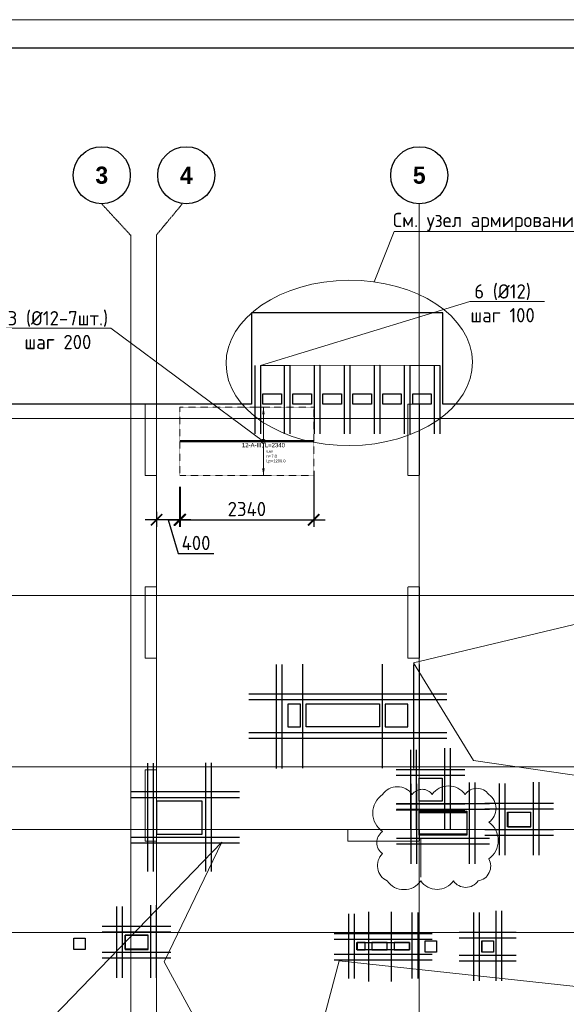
# Model space of a CAD drawing. Header units: millimetres. Extents: x -42044588 to 856694, y -806701 to 941911.
# Tile 854 of 1056: x -92991 to -83419, y -178883 to -161640. Entities that reach past the tile are written whole.
import ezdxf
from ezdxf import colors
from ezdxf.entities.mleader import LeaderData, LeaderLine
from ezdxf.enums import TextEntityAlignment as Align
from ezdxf.math import Vec2, Vec3

# ---------------------------------------------------------------- set-up
doc = ezdxf.new("R2010")
doc.units = ezdxf.units.MM
doc.set_wipeout_variables(frame=1)
for name, pattern in [('01 Штриховая _4 мм_', [6, 3.5, -2.5]), ('______5', [1100, 800, -100, 100, -100]), ('DASHED', [7, 5, -2, 0]), ('GOST2.303 4', [7, 5, -2, 0]), ('осевая', [50.8, 31.75, -6.35, 6.35, -6.35])]:
    doc.linetypes.add(name, pattern=pattern)
for name, color, linetype, lineweight in [('907Сл Осевые', 1, 'Continuous', 0), ('_0.25', 114, 'Continuous', 25), ('_0.5', 94, 'Continuous', 50), ('RAZMER', 100, 'Continuous', 15), ('АрмСтер', 2, 'Continuous', 50), ('контур распр. стерхней', 2, 'GOST2.303 4', 20), ('Оси', 40, '______5', 18), ('Перекрытие ж_бетон', 1, 'Continuous', 30), ('подоснова', 151, 'Continuous', 5), ('РАЗМЕРЫ', 1, 'Continuous', 9), ('ТОНКИЕ', 7, 'Continuous', 9)]:
    doc.layers.add(name, color=color, linetype=linetype, lineweight=lineweight)
doc.layers.add('АрмСтер_атрибуты', color=2, linetype='Continuous', lineweight=0, plot=False)
doc.layers.add('Колонна_ бетон', color=7, linetype='Continuous', lineweight=50, true_color=0xb4b496)
doc.layers.add('ТОЛСТЫЕ_ОСНОВНЫЕ', color=6, linetype='Continuous')
doc.styles.add('Century Gothic', font='GOTHIC.TTF')
doc.styles.add('GOST-2.304_Type-B', font='GOST_Common.ttf')
doc.styles.get("Standard").update_dxf_attribs({"font": 'arial.ttf'})
doc.styles.add('Аннотативный', font='arial.ttf')
doc.dimstyles.new('СПДС', dxfattribs={"dimscale": 100, "dimtxt": 2.5, "dimasz": 2, "dimexe": 1.25, "dimexo": 0, "dimtad": 1, "dimdec": 0, "dimrnd": 5, "dimtxsty": 'GOST-2.304_Type-B', "dimblk": 'ARCHTICK', "dimcen": 2.5, "dimdle": 2, "dimclrd": 1, "dimclre": 1, "dimclrt": 1, "dimadec": 0, "dimazin": 2, "dimtfac": 0.75, "dimtdec": 0, "dimtmove": 1, "dimatfit": 3, "dimfxl": 0, "dimtolj": 1, "dimarcsym": 0})

# ---------------------------------------------------------------- blocks, each defined once
blk = doc.blocks.new('*U6686')
at = {"layer": 'ТОЛСТЫЕ_ОСНОВНЫЕ', "color": 6}
blk.add_lwpolyline([(20, 5), (886, 5), (886, 415), (20, 415)], close=True, dxfattribs=at)
at = {"layer": 'ТОНКИЕ'}
blk.add_lwpolyline([(0, 0), (891, 0), (891, 420), (0, 420)], close=True, dxfattribs=at)
blk = doc.blocks.new('NSY101')
at = {"color": 0, "linetype": 'ByBlock', "lineweight": -2}
blk.add_circle((0, 0), 50, dxfattribs=at)
blk = doc.blocks.new('СЛОЖНЫЙ_ОБЪЕКТ_1')
at = {"layer": 'Оси', "color": 16, "linetype": 'Continuous', "lineweight": 25, "transparency": 33554687, "xscale": 9.999999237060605, "yscale": 9.999999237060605, "zscale": 9.999999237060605}
blk.add_blockref('NSY101', (18063, -989), dxfattribs=at)
at = {"layer": 'Оси', "color": 16, "linetype": 'Continuous', "lineweight": 25, "transparency": 33554687, "insert": (18063, -989), "char_height": 300, "width": 385, "attachment_point": 5, "style": 'Century Gothic'}
blk.add_mtext('\\A1;{\\fCentury Gothic|i0|b1;\\H300.000000;\\W1.000000;\\C16;5}\\P', dxfattribs=at)
blk = doc.blocks.new('СЛОЖНЫЙ_ОБЪЕКТ_44')
at = {"layer": 'Оси', "color": 16, "linetype": 'Continuous', "lineweight": 25, "transparency": 33554687, "xscale": 9.999999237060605, "yscale": 9.999999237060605, "zscale": 9.999999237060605}
blk.add_blockref('NSY101', (12503, -989), dxfattribs=at)
at = {"layer": 'Оси', "color": 16, "linetype": 'Continuous', "lineweight": 25, "transparency": 33554687, "insert": (12503, -989), "char_height": 300, "width": 385, "attachment_point": 5, "style": 'Century Gothic'}
blk.add_mtext('\\A1;{\\fCentury Gothic|i0|b1;\\H300.000000;\\W1.000000;\\C16;3}\\P', dxfattribs=at)
blk = doc.blocks.new('СЛОЖНЫЙ_ОБЪЕКТ_45')
at = {"layer": 'Оси', "color": 16, "linetype": 'Continuous', "lineweight": 25, "transparency": 33554687, "xscale": 9.999999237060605, "yscale": 9.999999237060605, "zscale": 9.999999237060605}
blk.add_blockref('NSY101', (13983, -989), dxfattribs=at)
at = {"layer": 'Оси', "color": 16, "linetype": 'Continuous', "lineweight": 25, "transparency": 33554687, "insert": (13983, -989), "char_height": 300, "width": 385, "attachment_point": 5, "style": 'Century Gothic'}
blk.add_mtext('\\A1;{\\fCentury Gothic|i0|b1;\\H300.000000;\\W1.000000;\\C16;4}\\P', dxfattribs=at)
blk = doc.blocks.new('оси блок 2')
at = {"layer": 'Оси', "color": 16, "linetype": 'осевая', "lineweight": 0, "transparency": 33554687}
for p, q in [((-77915.3, -322543), (-77404.7, -323097.1)), ((-76505.3, -322543), (-76954.7, -323084.4))]:
    blk.add_line(p, q, dxfattribs=at)
at = {"layer": 'Оси', "color": 16, "linetype": 'осевая', "lineweight": 0, "ltscale": 0.25, "transparency": 33554687}
for p, q in [((-72354.7, -322543), (-72354.7, -347914.1)), ((-77404.7, -323084.4), (-77404.7, -347462.5)), ((-76954.7, -323084.4), (-76954.7, -347468.4)), ((-89822.3, -326301.3), (-37238.5, -326301.3)), ((-89822.3, -329401.3), (-37238.5, -329401.3)), ((-89822.3, -332401.3), (-37238.5, -332401.3)), ((-89822.3, -333501.3), (-37238.5, -333501.3)), ((-89822.3, -335301.3), (-37238.5, -335301.3))]:
    blk.add_line(p, q, dxfattribs=at)
at = {"layer": 'Оси', "color": 16, "linetype": 'Continuous', "lineweight": 25, "transparency": 33554687}
for name in ['СЛОЖНЫЙ_ОБЪЕКТ_44', 'СЛОЖНЫЙ_ОБЪЕКТ_45', 'СЛОЖНЫЙ_ОБЪЕКТ_1']:
    blk.add_blockref(name, (-90418.2, -321053.5), dxfattribs=at)
blk = doc.blocks.new('_None')
blk = doc.blocks.new('*U1263')
at = {"layer": 'РАЗМЕРЫ'}
for p, q in [((112, 600), (-112, 600)), ((112, -600), (-112, -600))]:
    blk.add_line(p, q, dxfattribs=at)
at = {"layer": 'РАЗМЕРЫ', "ltscale": 15}
blk.add_line((0, -600), (0, 600), dxfattribs=at)
at = {"layer": 'РАЗМЕРЫ'}
for points in [[(0, 600), (21, 475), (-21, 475)], [(0, -600), (21, -475), (-21, -475)]]:
    blk.add_solid(points, dxfattribs=at)
at = {"layer": 'АрмСтер_атрибуты', "color": 215, "ltscale": 15, "style": 'Аннотативный'}
for s, p in [('шаг', (51, -194)), ('Lр=', (50, -368)), ('n=', (51, -285))]:
    blk.add_text(s, height=50, dxfattribs=at).set_placement(p)
at = {"layer": 'АрмСтер_атрибуты', "color": 215, "style": 'Аннотативный'}
for tag, p, flags in [('ШАГ', (191, -194), 10), ('КОЛ', (138, -285), 8), ('ШИРИНА', (173, -368), 8)]:
    blk.add_attdef(tag, p, '', height=50, dxfattribs=dict(at, flags=flags))
at = {"layer": 'АрмСтер_атрибуты', "flags": 9}
for tag, p in [('МАССА', (-1034, -1210)), ('ОБОЗНАЧЕНИЕ', (-1034, -1324))]:
    blk.add_attdef(tag, p, '', height=75, dxfattribs=at)
at = {"linetype": 'Continuous', "lineweight": 0}
blk.add_wipeout([(35, 0), (28, 21), (11, 33), (-11, 33), (-28, 21), (-35, 0), (-28, -21), (-11, -33), (11, -33), (28, -21)], dxfattribs=at)
at = {"color": 0, "linetype": 'ByBlock', "lineweight": -2, "ltscale": 100}
blk.add_line((-1463, 0), (877, 0), dxfattribs=at)
at = {"layer": 'РАЗМЕРЫ'}
blk.add_circle((0, 0), 35, dxfattribs=at)
at = {"layer": 'АрмСтер_атрибуты', "style": 'Аннотативный', "flags": 8}
blk.add_attdef('ПОЗ', (110, 30), '', height=75, dxfattribs=at)
blk.add_attdef('НАИМЕНОВАНИЕ', text='', height=75, dxfattribs=at).set_placement((0, -29), align=Align.TOP_CENTER)
blk = doc.blocks.new('_ArchTick')
at = {"color": 0, "linetype": 'ByBlock', "const_width": 0.15}
blk.add_lwpolyline([(-0.5, -0.5), (0.5, 0.5)], dxfattribs=at)
blk = doc.blocks.new('*D1678')
at = {"layer": 'DEFPOINTS', "color": 0, "transparency": 16777216}
for p in [(-87843, -169540, 360), (-90183, -169824, 360), (-87843, -170398)]:
    blk.add_point(p, dxfattribs=at)
at = {"layer": 'РАЗМЕРЫ', "color": 1, "lineweight": -2, "transparency": 16777216}
for p, q in [((-87843, -169540), (-87843, -170523)), ((-90183, -169824), (-90183, -170523)), ((-90383, -170398), (-87643, -170398))]:
    blk.add_line(p, q, dxfattribs=at)
at = {"layer": 'РАЗМЕРЫ', "color": 1, "lineweight": -2, "transparency": 16777216, "xscale": 200, "yscale": 200, "zscale": 200, "rotation": 180}
blk.add_blockref('_ArchTick', (-90183, -170398), dxfattribs=at)
at = {"layer": 'РАЗМЕРЫ', "color": 1, "lineweight": -2, "transparency": 16777216, "xscale": 200, "yscale": 200, "zscale": 200}
blk.add_blockref('_ArchTick', (-87843, -170398), dxfattribs=at)
at = {"layer": 'РАЗМЕРЫ', "color": 1, "lineweight": 0, "transparency": 16777216, "insert": (-89013, -170210), "char_height": 250, "attachment_point": 5, "style": 'GOST-2.304_Type-B'}
blk.add_mtext('\\A1;2340', dxfattribs=at)
blk = doc.blocks.new('*D1679')
at = {"layer": 'DEFPOINTS', "color": 0, "transparency": 16777216}
for p in [(-90193, -169824, 360), (-90593, -170259), (-90593, -170398)]:
    blk.add_point(p, dxfattribs=at)
at = {"layer": 'РАЗМЕРЫ', "color": 1, "lineweight": -2, "transparency": 16777216}
for p, q in [((-90193, -169824), (-90193, -170523)), ((-90593, -170259), (-90593, -170523)), ((-89993, -170398), (-90793, -170398)), ((-90393, -170398), (-90215, -170991)), ((-90215, -170991), (-89590, -170991))]:
    blk.add_line(p, q, dxfattribs=at)
at = {"layer": 'РАЗМЕРЫ', "color": 1, "lineweight": -2, "transparency": 16777216, "xscale": 200, "yscale": 200, "zscale": 200, "rotation": 180}
blk.add_blockref('_ArchTick', (-90593, -170398), dxfattribs=at)
at = {"layer": 'РАЗМЕРЫ', "color": 1, "lineweight": -2, "transparency": 16777216, "xscale": 200, "yscale": 200, "zscale": 200}
blk.add_blockref('_ArchTick', (-90193, -170398), dxfattribs=at)
at = {"layer": 'РАЗМЕРЫ', "color": 1, "lineweight": 0, "transparency": 16777216, "insert": (-89903, -170804), "char_height": 250, "attachment_point": 5, "style": 'GOST-2.304_Type-B'}
blk.add_mtext('\\A1;400', dxfattribs=at)
blk = doc.blocks.new('подложка стн 1-го этажа')
at = {"layer": 'Колонна_ бетон', "color": 252, "linetype": 'DASHED', "lineweight": 0, "ltscale": 0.5, "true_color": 0x939598, "transparency": 33554687}
for p, q in [((16794, 23162, -200), (16594, 23162, -200)), ((16594, 23162, -200), (16594, 23162, -200)), ((16594, 23162, -200), (16594, 21912, -200)), ((16794, 23162, -200), (16794, 23162, -200)), ((16794, 21912, -200), (16794, 23162, -200)), ((21194, 23162, -200), (21194, 23162, -200)), ((21194, 21912, -200), (21194, 23162, -200)), ((21394, 23162, -200), (21194, 23162, -200)), ((21394, 23162, -200), (21394, 23162, -200)), ((21394, 23162, -200), (21394, 21912, -200)), ((16594, 21912, -200), (16794, 21912, -200)), ((16594, 21912, -200), (16594, 21912, -200)), ((16794, 21912, -200), (16794, 21912, -200)), ((21194, 21912, -200), (21194, 21912, -200)), ((21194, 21912, -200), (21394, 21912, -200)), ((21394, 21912, -200), (21394, 21912, -200)), ((16794, 19962, -200), (16594, 19962, -200)), ((16594, 19962, -200), (16594, 19962, -200)), ((16594, 18712, -200), (16594, 19962, -200)), ((16794, 19962, -200), (16794, 19962, -200)), ((16794, 18712, -200), (16794, 19962, -200)), ((20144, 18912, -200), (20144, 18912, -200)), ((20144, 18712, -200), (20144, 18912, -200)), ((20144, 18912, -200), (21394, 18912, -200)), ((21394, 18912, -200), (21394, 18912, -200)), ((21394, 18912, -200), (21394, 18712, -200)), ((16594, 18712, -200), (16794, 18712, -200)), ((16594, 18712, -200), (16594, 18712, -200)), ((16794, 18712, -200), (16794, 18712, -200)), ((20144, 18712, -200), (21394, 18712, -200)), ((20144, 18712, -200), (20144, 18712, -200)), ((21394, 18712, -200), (21394, 18712, -200))]:
    blk.add_line(p, q, dxfattribs=at)
at = {"layer": 'Колонна_ бетон', "color": 252, "linetype": 'DASHED', "lineweight": 0, "ltscale": 0.5, "true_color": 0x939598, "transparency": 33554687, "elevation": -560}
for points in [[(16594, 26362), (16794, 26362), (16794, 25112), (16594, 25112)], [(21194, 26362), (21394, 26362), (21394, 25112), (21194, 25112)]]:
    blk.add_lwpolyline(points, close=True, dxfattribs=at)
blk = doc.blocks.new('обрамление Х')
blk.add_blockref('подложка стн 1-го этажа', (-104622, -195071, 560))
blk = doc.blocks.new('*U5001')
at = {"layer": '_0.25', "ltscale": 100}
blk.add_lwpolyline([(0, 130), (920, 130), (920, 0), (0, 0)], close=True, dxfattribs=at)
at = {"layer": '_0.5', "color": 7, "lineweight": 30, "ltscale": 100}
for p, q in [((-150, 630), (-150, -500)), ((-50, 630), (-50, -500)), ((970, -500), (970, 655)), ((1070, -500), (1070, 655)), ((1320, 280), (-400, 280)), ((1320, 180), (-400, 180)), ((-400, -73), (1320, -73)), ((-400, -173), (1320, -173))]:
    blk.add_line(p, q, dxfattribs=at)
blk = doc.blocks.new('*U4602')
at = {"layer": '_0.25', "ltscale": 100}
blk.add_lwpolyline([(0, 250), (400, 250), (400, 0), (0, 0)], close=True, dxfattribs=at)
at = {"layer": '_0.5', "color": 7, "lineweight": 30, "ltscale": 100}
for p, q in [((-150, 750), (-150, -500)), ((-50, 750), (-50, -500)), ((450, -500), (450, 775)), ((550, -500), (550, 775)), ((800, 400), (-400, 400)), ((800, 300), (-400, 300)), ((-400, -50), (800, -50)), ((-400, -150), (800, -150))]:
    blk.add_line(p, q, dxfattribs=at)
blk = doc.blocks.new('*U6765')
at = {"layer": '_0.25', "ltscale": 100}
blk.add_lwpolyline([(0, 401), (401, 401), (401, 0), (0, 0)], close=True, dxfattribs=at)
at = {"layer": '_0.5', "color": 7, "lineweight": 30, "ltscale": 100}
for p, q in [((-150, 901), (-150, -500)), ((-50, 901), (-50, -500)), ((451, -500), (451, 925)), ((551, -500), (551, 925)), ((801, 551), (-400, 551)), ((801, 451), (-400, 451)), ((-400, -50), (801, -50)), ((-400, -150), (801, -150))]:
    blk.add_line(p, q, dxfattribs=at)
blk = doc.blocks.new('*U6767')
at = {"layer": '_0.25', "ltscale": 100}
blk.add_lwpolyline([(0, 401), (830, 401), (830, 0), (0, 0)], close=True, dxfattribs=at)
at = {"layer": '_0.5', "color": 7, "lineweight": 30, "ltscale": 100}
for p, q in [((-150, 901), (-150, -500)), ((-50, 901), (-50, -500)), ((880, -500), (880, 925)), ((980, -500), (980, 925)), ((1230, 551), (-400, 551)), ((1230, 451), (-400, 451)), ((-400, -50), (1230, -50)), ((-400, -150), (1230, -150))]:
    blk.add_line(p, q, dxfattribs=at)
blk = doc.blocks.new('*U4597')
at = {"layer": '_0.25', "ltscale": 100}
blk.add_lwpolyline([(0, 199), (200, 199), (200, 0), (0, 0)], close=True, dxfattribs=at)
at = {"layer": '_0.5', "color": 7, "lineweight": 30, "ltscale": 100}
for p, q in [((-150, 699), (-150, -500)), ((-50, 699), (-50, -500)), ((250, -500), (250, 724)), ((350, -500), (350, 724)), ((600, 349), (-400, 349)), ((600, 249), (-400, 249)), ((-400, -50), (600, -50)), ((-400, -150), (600, -150))]:
    blk.add_line(p, q, dxfattribs=at)
blk = doc.blocks.new('*U4605')
at = {"layer": '_0.25', "ltscale": 100}
blk.add_lwpolyline([(0, 255), (401, 255), (401, 0), (0, 0)], close=True, dxfattribs=at)
at = {"layer": '_0.5', "color": 7, "lineweight": 30, "ltscale": 100}
for p, q in [((-150, 755), (-150, -500)), ((-50, 755), (-50, -500)), ((451, -500), (451, 779)), ((551, -500), (551, 779)), ((801, 405), (-400, 405)), ((801, 305), (-400, 305)), ((-400, -50), (801, -50)), ((-400, -150), (801, -150))]:
    blk.add_line(p, q, dxfattribs=at)
blk = doc.blocks.new('блочина')
at = {"layer": 'Перекрытие ж_бетон', "color": 4}
for points in [[(114883, 62278), (114663, 62278), (114663, 61878), (114883, 61878)], [(114983, 61880), (114983, 62280), (116263, 62280), (116263, 61880)], [(116763, 62278), (116363, 62278), (116363, 61878), (116763, 61878)], [(117363, 60978), (117363, 60578), (116963, 60578), (116963, 60978)], [(113163, 60000), (113163, 60580), (112363, 60580), (112363, 60000)], [(118913, 60130), (118913, 60380), (118513, 60380), (118513, 60130)], [(112213, 57979), (112213, 58229), (111813, 58229), (111813, 57979)], [(116013, 58102), (115873, 58102), (115873, 57972), (116013, 57972)], [(116403, 58102), (116133, 58102), (116133, 57972), (116403, 57972)], [(116793, 58102), (116523, 58102), (116523, 57972), (116793, 57972)]]:
    blk.add_lwpolyline(points, close=True, dxfattribs=at)
at = {"layer": 'Перекрытие ж_бетон', "color": 4, "elevation": 4500}
blk.add_lwpolyline([(116963, 60000), (116963, 60400), (117793, 60400), (117793, 60000)], close=True, dxfattribs=at)
at = {"layer": 'Перекрытие ж_бетон', "color": 4, "ltscale": 100}
for points in [[(111113, 58177), (111113, 57977), (110913, 57977), (110913, 58177)], [(117263, 57930), (117063, 57930), (117063, 58130), (117263, 58130)], [(118263, 57930), (118063, 57930), (118063, 58130), (118263, 58130)]]:
    blk.add_lwpolyline(points, close=True, dxfattribs=at)

msp = doc.modelspace()

# ---------------------------------------------------------------- linework, layer by layer
at = {"lineweight": 30}
for p, q in [((-88502.659, -172931.093, -360), (-88502.659, -174751.093, -360)), ((-88402.659, -172931.093, -360), (-88402.659, -174751.093, -360)), ((-88036.908, -172929.176, -360), (-88036.908, -174749.176, -360)), ((-86644.831, -172929.176, -360), (-86644.831, -174749.176, -360)), ((-86093.671, -172931.093, -360), (-86093.671, -174751.093, -360)), ((-85993.671, -172931.093, -360), (-85993.671, -174751.093, -360)), ((-85511.849, -173451.093, -360), (-88978.028, -173451.093, -360)), ((-85511.849, -173551.093, -360), (-88978.028, -173551.093, -360)), ((-85511.849, -174131.093, -360), (-88978.028, -174131.093, -360)), ((-85511.849, -174231.093, -360), (-88978.028, -174231.093, -360)), ((-90751.577, -174661.398, -360), (-90751.577, -176560.249, -360)), ((-90651.577, -174661.398, -360), (-90651.577, -176560.249, -360)), ((-89739.803, -174657.068, -360), (-89739.803, -176555.919, -360)), ((-89639.803, -174657.068, -360), (-89639.803, -176555.919, -360)), ((-91038.726, -175159.278, -360), (-89139.875, -175159.278, -360)), ((-91038.726, -175259.278, -360), (-89139.875, -175259.278, -360)), ((-91038.726, -175955.824, -360), (-89139.875, -175955.824, -360)), ((-91038.726, -176055.824, -360), (-89139.875, -176055.824, -360)), ((-86883.038, -177266.348), (-86883.038, -178483.035)), ((-86483.822, -177266.348), (-86483.822, -178483.035))]:
    msp.add_line(p, q, dxfattribs=at)
at = {"layer": '907Сл Осевые', "color": 240, "true_color": 0xed1f24}
msp.add_lwpolyline([(-86638.122, -175208.532, 0.52056705), (-86638.122, -175858.413, 0.52056705), (-86638.122, -176243.984, 0.52056705), (-86555.259, -176722.874, 0.52056705), (-85968.245, -176722.874, 0.52056705), (-85395.86, -176722.874, 0.52056705), (-84963.881, -176722.874, 0.52056705), (-84776.46, -176335.134, 0.52056705), (-84776.46, -175696.097, 0.52056705), (-84778.086, -175208.532, 0.52056705), (-85192.253, -175208.532, 0.52056705), (-85769.561, -175208.532, 0.52056705), (-86116.597, -175208.532, 0.52056705)], format="xyb", close=True, dxfattribs=at)
at = {"layer": 'RAZMER', "lineweight": 30}
for points, elevation in [([(-88875.526, -167694.195), (-88875.568, -168894.195)], 0.196), ([(-88775.526, -167694.195), (-88775.568, -168894.195)], 0.196), ([(-88358.274, -167694.195), (-88358.316, -168894.195)], 0.178), ([(-88258.274, -167694.195), (-88258.316, -168894.195)], 0.178), ([(-87833.287, -167694.195), (-87833.329, -168894.195)], 0.196), ([(-87733.287, -167694.195), (-87733.329, -168894.195)], 0.196), ([(-87308.208, -167694.195), (-87308.249, -168894.195)], 0.107), ([(-87208.208, -167694.195), (-87208.249, -168894.195)], 0.107), ([(-86783.314, -167694.195), (-86783.356, -168894.195)], 0.231), ([(-86683.314, -167694.195), (-86683.356, -168894.195)], 0.231), ([(-86258.327, -167694.195), (-86258.369, -168894.195)], 0.249), ([(-86158.327, -167694.195), (-86158.369, -168894.195)], 0.249), ([(-85733.341, -167694.195), (-85733.382, -168894.195)], 0.178), ([(-85633.341, -167694.195), (-85633.382, -168894.195)], 0.178)]:
    msp.add_lwpolyline(points, dxfattribs=dict(at, elevation=elevation))
at = {"layer": 'контур распр. стерхней', "linetype": '01 Штриховая _4 мм_', "elevation": 360}
msp.add_lwpolyline([(-87843.125, -169624.195), (-90187.682, -169624.195), (-90185.4, -168424.195), (-87840.844, -168424.195)], close=True, dxfattribs=at)
at = {"layer": 'Перекрытие ж_бетон'}
msp.add_lwpolyline([(-82483.202, -168374.195), (-85583.202, -168374.195), (-85583.202, -166774.196), (-88933.202, -166774.196), (-88933.202, -168374.195), (-99593.202, -168374.195), (-99593.202, -185274.195)], dxfattribs=at)
for points, elevation in [([(-88408.215, -168374.195), (-88733.215, -168374.195), (-88733.215, -168194.195), (-88408.215, -168194.195)], 0.018), ([(-87883.135, -168374.195), (-88208.135, -168374.195), (-88208.135, -168194.195), (-87883.135, -168194.195)], -0.071), ([(-87358.242, -168374.195), (-87683.242, -168374.195), (-87683.242, -168194.195), (-87358.242, -168194.195)], 0.036), ([(-86833.162, -168374.195), (-87158.162, -168374.195), (-87158.162, -168194.195), (-86833.162, -168194.195)], -0.053), ([(-86308.268, -168374.195), (-86633.268, -168374.195), (-86633.268, -168194.195), (-86308.268, -168194.195)], 0.071), ([(-85783.282, -168374.195), (-86108.282, -168374.195), (-86108.282, -168194.195), (-85783.282, -168194.195)], 0.089)]:
    msp.add_lwpolyline(points, close=True, dxfattribs=dict(at, elevation=elevation))
at = {"layer": 'РАЗМЕРЫ'}
msp.add_line((-85969.499, -175985.732, 360), (-85969.499, -176655.732, 360), dxfattribs=at)

# ---------------------------------------------------------------- block references
at = {"xscale": 100, "yscale": 100, "zscale": 100}
msp.add_blockref('*U6686', (-107446.055, -203640.191), dxfattribs=at)
msp.add_blockref('блочина', (-202956.329, -235903.087))
at = {"ltscale": 100}
for name, p in [('*U6765', (-85995.759, -175325.36)), ('*U6767', (-85993.459, -175924.203, 4500)), ('*U4605', (-84446.706, -175773.345, -4500)), ('*U4602', (-91144.528, -177920.044)), ('*U4597', (-84895.759, -177972.528)), ('*U5001', (-87086.052, -177931.262))]:
    msp.add_blockref(name, p, dxfattribs=at)
at = {"layer": 'РАЗМЕРЫ'}
msp.add_blockref('оси блок 2', (-13638.484, 157677.301), dxfattribs=at)

# ---------------------------------------------------------------- dimensions: what is measured, and where the dimension line sits
at = {"layer": 'РАЗМЕРЫ', "lineweight": 0}
dim = msp.add_linear_dim(base=(-90593.202, -170397.717), p1=(-90193.403, -169824.195, 360), p2=(-90593.202, -170258.585), dimstyle='СПДС', override={"dimrnd": 5}, dxfattribs=at)
dim.commit()
dim.dimension.update_dxf_attribs({"geometry": '*D1679', "text_midpoint": (-90152.678, -170803.967)})

# ---------------------------------------------------------------- leaders
at = {"layer": 'подоснова', "color": 2, "ltscale": 0.3}
ml = msp.add_multileader_mtext('Standard', dxfattribs=at)
ml.set_content('\\pxi0.391,qc;{\\C80;См. узел армирование балконной плиты}', color=2, style='GOST-2.304_Type-B')
ml.set_leader_properties(color=256, linetype='ByLayer', lineweight=15)
ml.set_arrow_properties(name='NONE')
ml.build(insert=Vec2(0, 0))
ml.multileader.update_dxf_attribs({"text_left_attachment_type": 6, "text_right_attachment_type": 6, "dogleg_length": 0.1, "arrow_head_size": 18})
ctx = ml.context
ctx.base_point, ctx.char_height, ctx.arrow_head_size, ctx.landing_gap_size, ctx.plane_origin = Vec3(-86432.305, -165347.784), 250, 18, 20, Vec3(-93916.557, -165194.528)
ctx.left_attachment, ctx.right_attachment, ctx.text_align_type = 6, 6, 1
notes = []
notes.append((ctx, [(0, (1, 1, 0), (-86432.405, -165347.784), (1, 0), 0.1, [(0, [(-86782.306, -166232.436)], 0, [])])]))
ctx.mtext.insert, ctx.mtext.alignment, ctx.mtext.flow_direction = Vec3(-83422.343, -165022.784), 2, 5
ml = msp.add_multileader_mtext('Standard', dxfattribs=at)
ml.set_content('6 (%%C12)\\Pшаг 100', color=2, style='GOST-2.304_Type-B')
ml.set_leader_properties(color=256, linetype='ByLayer', lineweight=15)
ml.set_arrow_properties(name='NONE')
ml.build(insert=Vec2(0, 0))
ml.multileader.update_dxf_attribs({"text_left_attachment_type": 6, "text_right_attachment_type": 6, "dogleg_length": 0.1, "arrow_head_size": 18})
ctx = ml.context
ctx.base_point, ctx.char_height, ctx.arrow_head_size, ctx.landing_gap_size, ctx.plane_origin = Vec3(-85110.569, -166573.747, 720.089), 250, 18, 20, Vec3(-88612.947, -166986.988, 720.089)
ctx.left_attachment, ctx.right_attachment, ctx.text_align_type = 6, 6, 1
notes.append((ctx, [(0, (1, 1, 0), (-85110.669, -166573.747, 720.089), (1, 0), 0.1, [(6, [(-85633.341, -167694.195, 720.089), (-86158.327, -167694.195, 720.089), (-86697.598, -167688.593, 720.089), (-87208.208, -167694.195, 720.089), (-87747.665, -167688.593, 720.089), (-88258.274, -167694.195, 720.089), (-88775.526, -167694.195, 720.089)], 0, [])])]))
ctx.mtext.insert, ctx.mtext.alignment, ctx.mtext.flow_direction = Vec3(-84535.266, -166273.747, 720.089), 2, 5
ml = msp.add_multileader_mtext('Standard', dxfattribs=at)
ml.set_content('1 %%C12  А500С', color=2, style='GOST-2.304_Type-B')
ml.set_leader_properties(color=256, linetype='ByLayer', lineweight=15)
ml.set_arrow_properties(name='NONE')
ml.build(insert=Vec2(0, 0))
ml.multileader.update_dxf_attribs({"text_left_attachment_type": 6, "text_right_attachment_type": 6, "dogleg_length": 0.1, "arrow_head_size": 18})
ctx = ml.context
ctx.base_point, ctx.char_height, ctx.arrow_head_size, ctx.landing_gap_size, ctx.plane_origin = Vec3(-81941.333, -171480.017, 720), 250, 18, 20, Vec3(-90916.919, -170331.59, 720)
ctx.left_attachment, ctx.right_attachment, ctx.text_align_type = 6, 6, 1
notes.append((ctx, [(1, (1, 1, 0), (-80119.415, -171480.017, 720), (-1, 0), 0.1, [(6, [(-81068.621, -175187.887, 720), (-85043.865, -174613.009, 720), (-86095.517, -172900.598, 720)], 0, []), (3, [(-73544.157, -174906.54, 720), (-72699.766, -177738.777, 720), (-69878.103, -177589.848, 720), (-70475.515, -173313.403, 720), (-67415.783, -172745.98, 720)], 0, [])])]))
ctx.mtext.insert, ctx.mtext.alignment, ctx.mtext.flow_direction = Vec3(-81030.424, -171180.017, 720), 2, 5
ml = msp.add_multileader_mtext('Standard', dxfattribs=at)
ml.set_content('1 %%C12  А500С', color=2, style='GOST-2.304_Type-B')
ml.set_leader_properties(color=256, linetype='ByLayer', lineweight=15)
ml.set_arrow_properties(name='NONE')
ml.build(insert=Vec2(0, 0))
ml.multileader.update_dxf_attribs({"text_left_attachment_type": 6, "text_right_attachment_type": 6, "dogleg_length": 0.1, "arrow_head_size": 18})
ctx = ml.context
ctx.base_point, ctx.char_height, ctx.arrow_head_size, ctx.landing_gap_size, ctx.plane_origin = Vec3(-90026.24, -182285.227, 720), 250, 18, 20, Vec3(-99001.826, -181136.8, 720)
ctx.left_attachment, ctx.right_attachment, ctx.text_align_type = 6, 6, 1
notes.append((ctx, [(1, (1, 1, 0), (-88204.322, -182285.227, 720), (-1, 0), 0.1, [(7, [(-94275.814, -173845.664, 720), (-93442.427, -180173.266, 720), (-89450.593, -176043.473, 720), (-90463.098, -178137.452, 720)], 0, []), (1, [(-88089.116, -180734.736, 720), (-87394.118, -178123.314, 720), (-82743.174, -178624.96, 720), (-77621.159, -179631.115, 720)], 0, [])])]))
ctx.mtext.insert, ctx.mtext.alignment, ctx.mtext.flow_direction = Vec3(-89115.331, -181985.227, 720), 2, 5
for ctx, leaders in notes:
    for number, flags, end, landing, length, lines in leaders:
        leader = LeaderData()
        leader.index, (leader.has_last_leader_line, leader.has_dogleg_vector, leader.attachment_direction) = number, flags
        leader.last_leader_point, leader.dogleg_vector, leader.dogleg_length = Vec3(end), Vec3(landing), length
        for number, points, colour, breaks in lines:
            line = LeaderLine()
            line.index, line.vertices, line.color, line.breaks = number, Vec3.list(points), colors.encode_raw_color(colour), breaks
            leader.lines.append(line)
        ctx.leaders.append(leader)

# ---------------------------------------------------------------- next in the draw order: block references
at = {"layer": 'АрмСтер', "ltscale": 15}
ref = msp.add_blockref('*U1263', (-88722.9, -169024.195, 360), dxfattribs=at)
ref.add_attrib('НАИМЕНОВАНИЕ', '12-A-III, L=2340', dxfattribs={"layer": 'АрмСтер_атрибуты', "height": 75, "style": 'Аннотативный', "flags": 8}).set_placement((-88722.9, -169053.534, 360), align=Align.TOP_CENTER)
ref.add_attrib('КОЛ', '7.0', (-88584.852, -169309.32, 360), dxfattribs={"layer": 'АрмСтер_атрибуты', "color": 215, "height": 50, "style": 'Аннотативный', "flags": 8})
ref.add_attrib('ШИРИНА', '1200.0', (-88550.015, -169391.995, 360), dxfattribs={"layer": 'АрмСтер_атрибуты', "color": 215, "height": 50, "style": 'Аннотативный', "flags": 8})

# ---------------------------------------------------------------- next in the draw order: linework, layer by layer
at = {"layer": 'РАЗМЕРЫ'}
msp.add_ellipse((-87220.07, -167651.182, -360), major_axis=(2157.988, 16.605), ratio=0.670490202, dxfattribs=at)

# ---------------------------------------------------------------- next in the draw order: block references
msp.add_blockref('обрамление Х', (-2764.764, 334.535), dxfattribs=at)

# ---------------------------------------------------------------- next in the draw order: dimensions: what is measured, and where the dimension line sits
at = {"layer": 'РАЗМЕРЫ', "lineweight": 0}
dim = msp.add_linear_dim(base=(-87842.964, -170397.717), p1=(-90183.403, -169824.195, 360), p2=(-87842.964, -169539.644, 360), dimstyle='СПДС', override={"dimrnd": 5}, dxfattribs=at)
dim.commit()
dim.dimension.update_dxf_attribs({"geometry": '*D1678', "text_midpoint": (-89013.184, -170210.217)})

# ---------------------------------------------------------------- next in the draw order: leaders
at = {"layer": 'подоснова', "color": 4, "ltscale": 0.3}
ml = msp.add_multileader_mtext('Standard', dxfattribs=at)
ml.set_content('3 (%%C12-7шт.)\\Pшаг 200', color=4, style='GOST-2.304_Type-B')
ml.set_leader_properties(color=256, linetype='ByLayer', lineweight=15)
ml.set_arrow_properties(name='NONE')
ml.build(insert=Vec2(0, 0))
ml.multileader.update_dxf_attribs({"text_left_attachment_type": 6, "text_right_attachment_type": 6, "dogleg_length": 0.1, "arrow_head_size": 18})
ctx = ml.context
ctx.base_point, ctx.char_height, ctx.arrow_head_size, ctx.landing_gap_size, ctx.plane_origin = Vec3(-93247.252, -167043.481, 720), 250, 18, 20, Vec3(-97481.307, -166986.814, 720)
ctx.left_attachment, ctx.right_attachment, ctx.text_align_type = 6, 6, 1
notes = []
notes.append((ctx, [(1, (1, 1, 0), (-91396.546, -167043.481, 720), (-1, 0), 0.1, [(0, [(-88720.478, -169027.442, 720)], 0, [])])]))
ctx.mtext.insert, ctx.mtext.alignment, ctx.mtext.flow_direction = Vec3(-92321.949, -166743.481, 720), 2, 5
for ctx, leaders in notes:
    for number, flags, end, landing, length, lines in leaders:
        leader = LeaderData()
        leader.index, (leader.has_last_leader_line, leader.has_dogleg_vector, leader.attachment_direction) = number, flags
        leader.last_leader_point, leader.dogleg_vector, leader.dogleg_length = Vec3(end), Vec3(landing), length
        for number, points, colour, breaks in lines:
            line = LeaderLine()
            line.index, line.vertices, line.color, line.breaks = number, Vec3.list(points), colors.encode_raw_color(colour), breaks
            leader.lines.append(line)
        ctx.leaders.append(leader)

doc.saveas('drawing.dxf')
